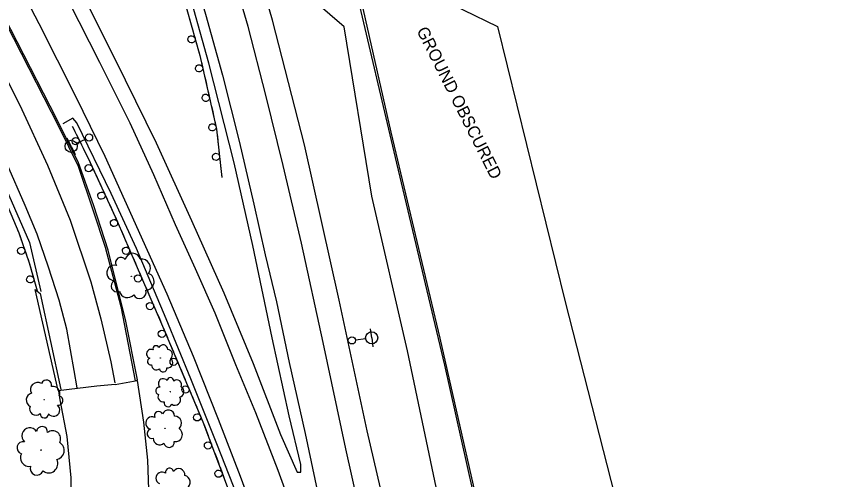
# Model space of a CAD drawing. Extents: x 1722896 to 1754269, y 648279 to 666297.
# Drawn here: x 1726282.7 to 1726624.9, y 657278.4 to 657470 of the extents above; entities that cross this region are included whole.
import ezdxf

# ---------------------------------------------------------------- set-up
doc = ezdxf.new("R2010")
doc.units = 0
for name, color, linetype in [('DESIGN - CENTERLINE - Proposed', 7, 'Continuous'), ('DESIGN - SCRATCH - User 1', 7, 'Continuous'), ('SURVEY - CENTERLINE - Preliminary', 7, 'Continuous'), ('SURVEY - CENTERLINE - Preliminary Text', 7, 'Continuous'), ('SURVEY - DTM - Breaklines', 7, 'Continuous'), ('SURVEY - VEGETATION - Features with Text', 7, 'Continuous')]:
    doc.layers.add(name, color=color, linetype=linetype)

msp = doc.modelspace()

# ---------------------------------------------------------------- linework, layer by layer
at = {"layer": 'DESIGN - CENTERLINE - Proposed'}
for points in [[(1726323.51, 657317.71), (1726332.65, 657319.33), (1726335.19, 657302.14), (1726336.9, 657286.46), (1726337.47, 657270.16), (1726337.4, 657253.32), (1726336.34, 657239.56)], [(1726323.51, 657317.71), (1726315.92, 657317), (1726299.85, 657315.05)], [(1726203.11, 657040.85), (1726213.58, 657050.69), (1726222.27, 657059.57), (1726231.44, 657070.27), (1726241.6, 657082.2), (1726250.07, 657093.85), (1726257.41, 657104.85), (1726266.06, 657118.46), (1726273.03, 657132.3), (1726280.65, 657149.17), (1726288.28, 657167.71), (1726294.14, 657186.23), (1726298.53, 657204.95), (1726302.17, 657224.54), (1726304.02, 657242.03), (1726305.31, 657260.4), (1726305.27, 657279.06), (1726303.63, 657296.19), (1726300.74, 657311.37), (1726300.23, 657315.05)]]:
    msp.add_lwpolyline(points, dxfattribs=at)
at = {"layer": 'DESIGN - SCRATCH - User 1'}
for points in [[(1726250.96, 657761.4), (1726256.98, 657742.64), (1726264.82, 657720.98), (1726275.09, 657698.59), (1726283.23, 657679), (1726294.43, 657651.26), (1726306.95, 657616.94), (1726321.04, 657576.78), (1726332.17, 657544.39), (1726345.94, 657498.45), (1726358.6, 657453.83), (1726365.48, 657423.42), (1726367.67, 657403.38)], [(1726381, 657652.21), (1726408.22, 657546.19), (1726422.41, 657484.03), (1726439.94, 657409.35), (1726459.75, 657325.68), (1726476.24, 657252.3), (1726500.59, 657156.7), (1726516.86, 657091.32), (1726548.53, 656966.41), (1726558.67, 656932.24), (1726559.63, 656932.77), (1726548.98, 656968.62), (1726531.75, 657035.9), (1726512.24, 657113.95), (1726500.6, 657160.92), (1726473.14, 657270.05), (1726457.98, 657336.92), (1726437.8, 657422.18), (1726419.74, 657501.54), (1726403.46, 657568.29), (1726387.43, 657631.08), (1726373.33, 657687.09)], [(1726150.59, 657677.84), (1726164.45, 657659.26), (1726210.44, 657587.16), (1726241.77, 657534.95), (1726268.84, 657485.51), (1726300.22, 657424.34), (1726308.19, 657408.04), (1726314.45, 657389.64), (1726319.4, 657374.63), (1726325.87, 657350.04), (1726331.81, 657319.24), (1726332.72, 657319.67), (1726327.87, 657343.88), (1726320.57, 657373.27), (1726314.72, 657391.71), (1726308.22, 657409.91), (1726296.59, 657432.96), (1726263.72, 657496.83), (1726236.54, 657545.59), (1726214.24, 657582.7), (1726192.52, 657617.34), (1726165.34, 657659.52), (1726155.38, 657676.42), (1726152.89, 657680.55)], [(1726130.14, 657650.89), (1726131.8, 657648.42), (1726165.41, 657597.64), (1726184.13, 657567.86), (1726201.41, 657539.24), (1726218.89, 657509.36), (1726232.29, 657485.08), (1726247.99, 657455.36), (1726263.46, 657425.02), (1726269.18, 657413.17), (1726276.55, 657397.17), (1726283.63, 657380.48), (1726287.98, 657368.06), (1726291.25, 657356.51)], [(1726354.23, 657469.25), (1726354.87, 657466.99)], [(1726354.87, 657466.99), (1726355.51, 657464.73)], [(1726355.95, 657463.19), (1726357.2, 657458.77)], [(1726357.64, 657457.23), (1726358.28, 657454.96)], [(1726358.28, 657454.96), (1726358.6, 657453.83), (1726358.86, 657452.69)], [(1726359.21, 657451.13), (1726360.23, 657446.64)], [(1726360.58, 657445.08), (1726361.1, 657442.79)], [(1726361.1, 657442.79), (1726361.62, 657440.5)], [(1726361.97, 657438.94), (1726362.99, 657434.45)], [(1726363.34, 657432.89), (1726363.86, 657430.6)], [(1726363.86, 657430.6), (1726364.38, 657428.31)], [(1726364.73, 657426.74), (1726365.48, 657423.42), (1726365.61, 657422.24)], [(1726305.75, 657424.71), (1726312.32, 657411.36), (1726324.37, 657385.27), (1726342.73, 657342.84), (1726359.83, 657302.29), (1726372.82, 657267.81), (1726386.16, 657230.95), (1726398.57, 657195.37), (1726410.63, 657157.69), (1726414.43, 657143.83), (1726417.41, 657128.67), (1726418.69, 657117.2)], [(1726305.75, 657424.71), (1726306.79, 657422.6)], [(1726307.5, 657421.17), (1726309.53, 657417.04)], [(1726365.79, 657420.65), (1726366.04, 657418.31)], [(1726366.04, 657418.31), (1726366.29, 657415.97)], [(1726310.24, 657415.6), (1726311.27, 657413.49)], [(1726311.27, 657413.49), (1726312.31, 657411.39)], [(1726366.47, 657414.38), (1726366.97, 657409.81)], [(1726312.98, 657409.93), (1726314.91, 657405.76)], [(1726367.14, 657408.22), (1726367.4, 657405.88)], [(1726367.4, 657405.88), (1726367.65, 657403.55)], [(1726315.58, 657404.31), (1726316.56, 657402.17)], [(1726316.56, 657402.17), (1726317.55, 657400.04)], [(1726318.22, 657398.58), (1726320.15, 657394.41)], [(1726320.82, 657392.96), (1726321.8, 657390.82)], [(1726321.8, 657390.82), (1726322.79, 657388.69)], [(1726323.46, 657387.24), (1726324.37, 657385.27), (1726325.34, 657383.04)], [(1726283.14, 657381.64), (1726283.63, 657380.48), (1726283.99, 657379.45)], [(1726325.97, 657381.57), (1726326.9, 657379.41)], [(1726283.99, 657379.45), (1726284.77, 657377.23)], [(1726326.9, 657379.41), (1726327.84, 657377.25)], [(1726285.3, 657375.72), (1726286.82, 657371.38)], [(1726328.47, 657375.79), (1726330.3, 657371.56)], [(1726287.35, 657369.87), (1726287.98, 657368.06), (1726288.1, 657367.64)], [(1726288.1, 657367.64), (1726288.74, 657365.38)], [(1726330.93, 657370.09), (1726331.87, 657367.94)], [(1726331.87, 657367.94), (1726332.8, 657365.78)], [(1726289.17, 657363.84), (1726290.43, 657359.41)], [(1726333.44, 657364.31), (1726335.26, 657360.09)], [(1726299.95, 657315.22), (1726290.43, 657357.08), (1726292.41, 657355.39), (1726300.98, 657315.7)], [(1726290.86, 657357.87), (1726291.25, 657356.51)], [(1726335.9, 657358.62), (1726336.83, 657356.47)], [(1726336.83, 657356.47), (1726337.76, 657354.31)], [(1726338.4, 657352.84), (1726340.23, 657348.62)], [(1726340.86, 657347.15), (1726341.79, 657344.99)], [(1726341.79, 657344.99), (1726342.73, 657342.84), (1726342.73, 657342.84)], [(1726343.35, 657341.36), (1726345.14, 657337.12)], [(1726345.76, 657335.65), (1726346.67, 657333.48)], [(1726346.67, 657333.48), (1726347.58, 657331.32)], [(1726348.21, 657329.84), (1726349.99, 657325.61)], [(1726350.62, 657324.13), (1726351.53, 657321.97)], [(1726351.53, 657321.97), (1726352.44, 657319.8)], [(1726353.06, 657318.33), (1726354.85, 657314.09)], [(1726355.47, 657312.61), (1726356.39, 657310.45)], [(1726356.39, 657310.45), (1726357.3, 657308.29)], [(1726357.92, 657306.81), (1726359.71, 657302.57)], [(1726360.29, 657301.08), (1726361.11, 657298.88)], [(1726361.11, 657298.88), (1726361.94, 657296.68)], [(1726362.51, 657295.18), (1726364.13, 657290.88)], [(1726364.69, 657289.38), (1726365.52, 657287.18)], [(1726365.52, 657287.18), (1726366.35, 657284.98)], [(1726366.92, 657283.49), (1726368.54, 657279.18)]]:
    msp.add_lwpolyline(points, dxfattribs=at)
for centre, start, end in [((1726355.12, 657460.59), 129.0987, 129.0889), ((1726358.25, 657448.58), 126.0134, 126.0036), ((1726361.01, 657436.38), 126.0134, 126.0036), ((1726363.77, 657424.19), 126.0134, 126.0036), ((1726307.16, 657418.46), 139.4573, 139.4475), ((1726365.23, 657411.96), 119.4902, 119.4803), ((1726312.57, 657407.24), 138.0455, 138.0357), ((1726317.81, 657395.89), 138.0455, 138.0357), ((1726323.04, 657384.57), 136.6541, 136.6443), ((1726284.64, 657373.07), 132.5685, 132.5586), ((1726328, 657373.1), 136.6541, 136.6443), ((1726288.35, 657361.24), 129.0462, 129.0364), ((1726332.96, 657361.63), 136.6541, 136.6443), ((1726337.93, 657350.16), 136.6541, 136.6443), ((1726342.85, 657338.68), 136.1325, 136.1226), ((1726347.71, 657327.16), 136.1325, 136.1226), ((1726352.57, 657315.65), 136.1325, 136.1226), ((1726357.43, 657304.13), 136.1325, 136.1226), ((1726361.91, 657292.52), 133.9087, 133.8989), ((1726366.32, 657280.83), 133.9087, 133.8989)]:
    msp.add_arc(centre, 1.5, start, end, dxfattribs=at)
at = {"layer": 'SURVEY - CENTERLINE - Preliminary'}
msp.add_lwpolyline([(1726515.09, 657025.05), (1726489.29, 657121.29), (1726463.71, 657240.55), (1726444.45, 657331.62), (1726429.77, 657395.73), (1726418.25, 657465.7), (1726390.51, 657489.71), (1726384.01, 657532.78), (1726382.66, 657564.12), (1726406.89, 657548.59), (1726423.84, 657482.1), (1726453.33, 657479.87), (1726481.71, 657465.86), (1726509.72, 657351.89), (1726530.14, 657272.08), (1726508.58, 657266.33), (1726481.22, 657265.77), (1726497.24, 657227.31), (1726541.41, 657225.54), (1726567.72, 657118.08), (1726516.19, 657112.72), (1726535.96, 657075.42), (1726549.82, 656999.98)], dxfattribs=at)
at = {"layer": 'SURVEY - CENTERLINE - Preliminary Text'}
for points in [[(1726624.92, 656668.84), (1726597.45, 656736.24), (1726571.93, 656799.16), (1726549.81, 656855.52), (1726526.71, 656918.48), (1726505.02, 656985.71), (1726486.6, 657049.96), (1726469.03, 657114.38), (1726454.34, 657180.42), (1726441.65, 657239.2), (1726427.83, 657298.54), (1726416.2, 657352.6), (1726401.91, 657416.92), (1726388.61, 657468.49), (1726377.49, 657507.19), (1726367.56, 657538.93), (1726355.86, 657575.45), (1726345.64, 657605.36), (1726334.13, 657637.26), (1726321.92, 657669.44), (1726313.29, 657690.92), (1726305.45, 657709.59), (1726303.2, 657708.59)], [(1726411.26, 657223.24), (1726400.11, 657257.01), (1726390.99, 657282.14), (1726381.75, 657306.04), (1726373.51, 657325.94), (1726364.93, 657347.27), (1726356.75, 657365.6), (1726348.52, 657383.83), (1726339.48, 657404.47), (1726329.71, 657425.89), (1726317.16, 657450.98), (1726304.37, 657476.29), (1726289.1, 657505.38), (1726273.06, 657534.46), (1726255.11, 657565.24), (1726237.19, 657594.83), (1726218.79, 657624.35), (1726197.87, 657657.58), (1726178.77, 657685.88), (1726168.64, 657701.01)], [(1726166.72, 657676.7), (1726192.24, 657638.35), (1726215.86, 657600.47), (1726236.72, 657566.96), (1726256.68, 657532.57), (1726274.74, 657499.79), (1726291.93, 657467.18), (1726307.1, 657437.05), (1726319.24, 657412.28), (1726344.84, 657355.24), (1726355.81, 657329.47), (1726366.13, 657303.39), (1726375.2, 657279.85), (1726383.1, 657258.46), (1726390.21, 657239.04), (1726397.63, 657218.88), (1726414.95, 657166.17), (1726425.91, 657130.97), (1726435.08, 657101.5), (1726443.42, 657074.08), (1726458.04, 657025.03)], [(1726144.28, 657668.75), (1726154.21, 657654.52), (1726181.24, 657613.33), (1726201.19, 657581.81), (1726222.89, 657545.49), (1726242.11, 657512.29), (1726257.73, 657484.23), (1726272.86, 657455.31), (1726284.11, 657433.28), (1726295.47, 657408.57), (1726304.94, 657385.79), (1726313.44, 657360.18), (1726317.55, 657344.85), (1726321.72, 657327.16), (1726323.34, 657318.4)], [(1726265.48, 657560.85), (1726285.34, 657525.65), (1726304.04, 657491.11), (1726323.34, 657452.56), (1726340.43, 657417.82), (1726355.1, 657385.56), (1726368.44, 657355.69), (1726380.6, 657326.49), (1726391.92, 657297.02), (1726398.76, 657281.45), (1726400.32, 657281.5), (1726400.29, 657284.6), (1726395.55, 657304.71), (1726388.44, 657337.06), (1726380.44, 657375.28), (1726372.7, 657409.5), (1726362.27, 657450.7), (1726352.51, 657485.94), (1726341.37, 657524.54), (1726328.18, 657565.3), (1726316.54, 657596.73), (1726303.39, 657634.09), (1726293.04, 657660.7)], [(1726307.71, 657316.37), (1726306.5, 657323.51), (1726303.45, 657340.63), (1726300.27, 657352.65), (1726295.97, 657366.29), (1726291.22, 657379.95), (1726286.2, 657391.8), (1726278.68, 657409.25), (1726270.56, 657426.09), (1726261.5, 657444.27), (1726247.12, 657471.38), (1726233.35, 657496.66), (1726208.71, 657539.53), (1726185.99, 657577.56), (1726163.75, 657611.89), (1726144.59, 657641.79), (1726134.84, 657656.24)], [(1726479.82, 657034.13), (1726469.87, 657069.75), (1726461.45, 657103.35), (1726451.58, 657145.19), (1726439.56, 657196.71), (1726429.97, 657241.76), (1726418.98, 657291.07), (1726409.58, 657335.1), (1726400.61, 657376.24), (1726392.98, 657408.43), (1726385.87, 657437.45), (1726378.51, 657465.91), (1726370, 657495.16), (1726359.16, 657531.23), (1726349.73, 657560.54), (1726341.35, 657585.39), (1726330.09, 657617.43), (1726315.26, 657657.66)], [(1726132.33, 657652.74), (1726154.64, 657618.94), (1726177.64, 657582.52), (1726204.06, 657539.7), (1726234.3, 657486.37), (1726258.27, 657440.88), (1726275.51, 657404.92), (1726288.02, 657376.57), (1726292.71, 657356.24)], [(1726301.58, 657650.09), (1726308.72, 657630.51), (1726317.62, 657606.79), (1726325.55, 657583.84), (1726333.22, 657561.92), (1726341.2, 657538.25), (1726347.52, 657517.29), (1726353.76, 657495.55), (1726360.95, 657470.97), (1726367.98, 657445.82), (1726374.84, 657418.44), (1726380.89, 657392.32), (1726385.54, 657371.4), (1726390.33, 657351.92), (1726395.56, 657326.85), (1726402.15, 657297.45), (1726409.13, 657264.23), (1726418.06, 657224.88)], [(1726457.98, 657009.32), (1726438.46, 657074.57), (1726429.77, 657103.37), (1726422.08, 657129), (1726413.04, 657157.09), (1726397.79, 657205.73), (1726387.64, 657233.92), (1726377.6, 657262.66), (1726365.62, 657293.24), (1726354.87, 657320.11), (1726344.58, 657344.93), (1726332.3, 657373.96), (1726321.85, 657396.75), (1726307.7, 657426.03), (1726306.04, 657427.92), (1726301.89, 657425.59)]]:
    msp.add_lwpolyline(points, dxfattribs=at)
at = {"layer": 'SURVEY - DTM - Breaklines'}
for p, q in [((1726305.29, 657416.31), (1726303.62, 657419.67)), ((1726311.34, 657419.3), (1726307.53, 657417.41)), ((1726305.29, 657416.31), (1726306.95, 657412.94)), ((1726429.67, 657337.04), (1726429.2, 657340.76)), ((1726422.97, 657336.19), (1726427.19, 657336.72)), ((1726429.67, 657337.04), (1726430.14, 657333.32))]:
    msp.add_line(p, q, dxfattribs=at)
for centre, radius in [((1726305.29, 657416.31), 2.5), ((1726312.68, 657419.96), 1.5), ((1726421.49, 657336), 1.5), ((1726429.67, 657337.04), 2.5)]:
    msp.add_circle(centre, radius, dxfattribs=at)
at = {"layer": 'SURVEY - VEGETATION - Features with Text'}
for centre, radius in [((1726330.22, 657362.51), 0.111), ((1726342.22, 657328.7), 0.0654), ((1726346.27, 657314.72), 0.0698), ((1726294.12, 657311.48), 0.0903), ((1726344.1, 657299.61), 0.0903), ((1726292.84, 657290.58), 0.116)]:
    msp.add_circle(centre, radius, dxfattribs=at)
for centre, radius, start, end in [((1726325.86, 657368.19), 2.19, 34.7948, 213.5405), ((1726330.8, 657368.86), 3.19, 12.6787, 169.4676), ((1726323.2, 657363.91), 3.18, 74.8155, 268.2352), ((1726334.49, 657365.98), 3.64, 321.7314, 99.2557), ((1726336.02, 657360.37), 3.61, 272.6273, 68.4657), ((1726324.22, 657358.57), 2.42, 117.4342, 294.7533), ((1726333.65, 657355.94), 2.66, 202.8802, 17.8804), ((1726328.58, 657357.13), 3.43, 192.7212, 319.5669), ((1726340.44, 657332.51), 1.29, 22.2587, 201.0043), ((1726343.36, 657332.27), 1.88, 0.1425, 156.9314), ((1726338.37, 657330.4), 1.87, 62.2794, 255.699), ((1726345.11, 657330.14), 2.14, 309.1953, 86.7195), ((1726338.27, 657327.21), 1.42, 104.898, 282.2172), ((1726345.27, 657326.73), 2.12, 260.0911, 55.9296), ((1726340.59, 657325.82), 2.02, 180.1851, 307.0307), ((1726343.35, 657324.49), 1.57, 190.344, 5.3443), ((1726295.08, 657317.41), 2.16, 346.1866, 161.1868), ((1726343.37, 657318.15), 2, 36.2639, 229.6836), ((1726346.35, 657319.21), 1.37, 356.2432, 174.9888), ((1726349.03, 657317.61), 2, 334.127, 130.9159), ((1726291.39, 657315.68), 2.93, 55.9337, 211.7721), ((1726297.8, 657314.18), 2.78, 336.0276, 102.8733), ((1726341.79, 657315.14), 1.52, 78.8825, 256.2017), ((1726349.72, 657314.75), 2.28, 283.1798, 60.704), ((1726289.67, 657311.29), 2.95, 105.0378, 242.5621), ((1726299.93, 657311.13), 1.96, 260.7406, 78.0597), ((1726343.36, 657312.72), 2.15, 154.1696, 281.0153), ((1726348.27, 657311.4), 2.26, 234.0756, 29.9141), ((1726298.01, 657307.17), 2.58, 218.1219, 51.5416), ((1726345.38, 657310.16), 1.67, 164.3285, 339.3288), ((1726290.68, 657307.63), 2.59, 155.9851, 312.774), ((1726294.21, 657305.67), 1.78, 178.1012, 356.8469), ((1726341.5, 657304.81), 1.78, 23.8449, 202.5905), ((1726345.53, 657304.58), 2.59, 1.7287, 158.5177), ((1726338.72, 657301.81), 2.58, 63.8656, 257.2853), ((1726348.03, 657301.72), 2.95, 310.7815, 88.3057), ((1726288.21, 657296.47), 3.33, 34.2249, 227.6446), ((1726293.24, 657298.06), 2.29, 354.2042, 172.9499), ((1726297.61, 657295.23), 3.34, 332.0881, 128.877), ((1726338.71, 657297.4), 1.97, 106.4843, 283.8034), ((1726348.38, 657297.01), 2.93, 261.6773, 57.5158), ((1726341.96, 657295.58), 2.79, 181.7713, 308.617), ((1726285.39, 657291.54), 2.53, 76.8436, 254.1627), ((1726298.59, 657290.43), 3.8, 281.1408, 58.6651), ((1726345.81, 657293.85), 2.16, 191.9302, 6.9305), ((1726287.87, 657287.42), 3.59, 152.1306, 278.9763), ((1726295.98, 657284.93), 3.78, 232.0367, 27.8751), ((1726291.09, 657283.03), 2.79, 162.2896, 337.2898), ((1726342.85, 657279.03), 2.5, 53.2076, 246.6272), ((1726346.03, 657281.38), 1.72, 13.1869, 191.9325), ((1726349.82, 657280.44), 2.5, 351.0707, 147.8596), ((1726351.69, 657277.27), 2.85, 300.1235, 77.6477)]:
    msp.add_arc(centre, radius, start, end, dxfattribs=at)

# ---------------------------------------------------------------- texts
at = {"layer": 'SURVEY - CENTERLINE - Preliminary'}
msp.add_text('GROUND OBSCURED', height=5, rotation=296.7259, dxfattribs=at).set_placement((1726448.13, 657464.23))

doc.saveas('drawing.dxf')
